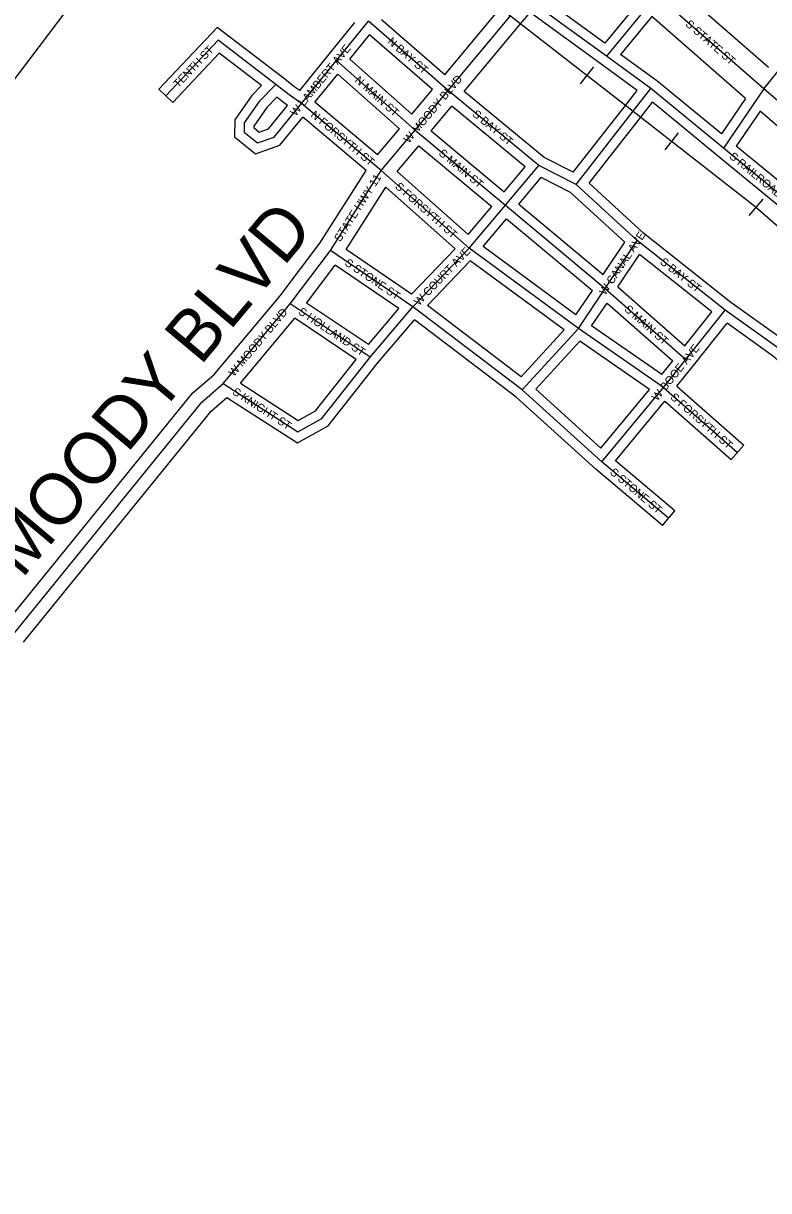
# Model space of a CAD drawing. Extents: x 457167 to 656239, y 1787309 to 1969297.
# Drawn here: x 572436 to 574765, y 1861886 to 1865532 of the extents above; entities that cross this region are included whole.
import ezdxf

# ---------------------------------------------------------------- set-up
doc = ezdxf.new("R2010")
doc.units = 0
for name, color, linetype in [('Level 13', 7, 'Continuous'), ('Level 14', 7, 'Continuous'), ('Level 22', 7, 'Continuous'), ('Level 23', 7, 'Continuous'), ('Level 28', 7, 'Continuous'), ('Level 31', 7, 'Continuous'), ('Level 32', 7, 'Continuous'), ('Level 34', 7, 'Continuous'), ('Level 37', 7, 'Continuous'), ('Level 5', 7, 'Continuous')]:
    doc.layers.add(name, color=color, linetype=linetype)

msp = doc.modelspace()

# ---------------------------------------------------------------- linework, layer by layer
at = {"layer": 'Level 13'}
for p, q in [((574749.529, 1865328.078), (574414.431, 1865620.446)), ((574980.131, 1865127.213), (574749.529, 1865328.078))]:
    msp.add_line(p, q, dxfattribs=at)
at = {"layer": 'Level 14'}
for p, q in [((574764.514, 1865394.632), (574474.709, 1865647.482)), ((574692.694, 1865298.037), (574399.06, 1865554.228)), ((574922.197, 1865098.104), (574738.241, 1865258.338))]:
    msp.add_line(p, q, dxfattribs=at)
at = {"layer": 'Level 22'}
for p, q in [((573763.297, 1865322.247), (573958.257, 1865556.36)), ((573660.232, 1865198.841), (573763.297, 1865322.247)), ((573554.296, 1865072.531), (573660.232, 1865198.841)), ((573395.258, 1864823.067), (573554.296, 1865072.531)), ((573269.817, 1864656.439), (573395.258, 1864823.067)), ((573060.81, 1864407.089), (573269.817, 1864656.439))]:
    msp.add_line(p, q, dxfattribs=at)
msp.add_lwpolyline([(572405.052, 1863624.201), (572993.849, 1864349.057), (573060.81, 1864407.089)], dxfattribs=at)
at = {"layer": 'Level 23'}
for p, q in [((573752.336, 1865371.591), (573927.52, 1865581.956)), ((573988.972, 1865530.734), (574018.954, 1865566.669)), ((573813.321, 1865319.806), (573988.996, 1865530.762)), ((573649.547, 1865248.448), (573713.9, 1865325.501)), ((573710.193, 1865196.258), (573774.892, 1865273.726)), ((573542.936, 1865121.231), (573611.024, 1865202.413)), ((573603.571, 1865069.032), (573671.684, 1865150.245)), ((573362.366, 1864845.881), (573507.128, 1865072.951)), ((573444.464, 1864825.838), (573568.319, 1865020.113)), ((573238.491, 1864681.332), (573362.366, 1864845.881)), ((573321.187, 1864658.166), (573410.286, 1864776.521)), ((573032.204, 1864435.227), (573238.49, 1864681.331)), ((573114.074, 1864408.362), (573283.875, 1864610.94))]:
    msp.add_line(p, q, dxfattribs=at)
for points in [[(572374.091, 1863649.528), (572965.007, 1864376.994), (573032.205, 1864435.227)], [(572436.1, 1863598.981), (573022.691, 1864321.121), (573072.175, 1864364.005)]]:
    msp.add_lwpolyline(points, dxfattribs=at)
at = {"layer": 'Level 31'}
for p, q in [((574258.393, 1865429.518), (574005.801, 1865613.345)), ((574414.431, 1865620.446), (574258.393, 1865429.518)), ((573414.719, 1865416.837), (573513.964, 1865539.526)), ((573763.297, 1865322.247), (573513.964, 1865539.526)), ((574749.529, 1865328.078), (574905.252, 1865521.918)), ((574396.923, 1865328.851), (574258.393, 1865429.518)), ((573304.945, 1865281.81), (573414.719, 1865416.837)), ((573660.232, 1865198.841), (573414.719, 1865416.837)), ((574046.33, 1865088.17), (573763.297, 1865322.247)), ((574341.075, 1865257.701), (574396.923, 1865328.851)), ((574623.101, 1865142.901), (574396.923, 1865328.851)), ((574749.529, 1865328.078), (574623.101, 1865142.901)), ((573554.296, 1865072.531), (573304.945, 1865281.81)), ((574162.676, 1865029.368), (574341.075, 1865257.701)), ((573660.232, 1865198.841), (573941.991, 1864964.037)), ((574854.362, 1864952.58), (574623.101, 1865142.901)), ((573828.72, 1864830.107), (573554.296, 1865072.531)), ((573941.991, 1864964.037), (574046.33, 1865088.17)), ((574162.676, 1865029.368), (574046.33, 1865088.17)), ((574354.188, 1864853.676), (574162.676, 1865029.368)), ((573828.72, 1864830.107), (573941.991, 1864964.037)), ((573941.991, 1864964.037), (574253.93, 1864703.716)), ((574253.93, 1864703.716), (574354.188, 1864853.676)), ((574628.673, 1864636.349), (574354.188, 1864853.676)), ((573653.28, 1864647.224), (573395.258, 1864823.067)), ((573653.28, 1864647.224), (573828.72, 1864830.107)), ((574169.957, 1864579.174), (573828.72, 1864830.107)), ((574169.957, 1864579.174), (574253.93, 1864703.716)), ((574253.93, 1864703.716), (574506.129, 1864482.073)), ((573519.586, 1864489.34), (573269.817, 1864656.439)), ((573519.586, 1864489.34), (573653.28, 1864647.224)), ((573994.501, 1864387.926), (573653.28, 1864647.224)), ((574506.129, 1864482.073), (574628.673, 1864636.349)), ((573994.501, 1864387.926), (574169.957, 1864579.174)), ((574436.241, 1864394.955), (574169.957, 1864579.174)), ((574436.241, 1864394.955), (574506.129, 1864482.073)), ((573060.81, 1864407.089), (573293.749, 1864256.39)), ((574243.826, 1864162.288), (573994.501, 1864387.926)), ((574243.826, 1864162.288), (574436.241, 1864394.955)), ((574436.241, 1864394.955), (574667.161, 1864191.905)), ((574451.893, 1863986.561), (574243.826, 1864162.288))]:
    msp.add_line(p, q, dxfattribs=at)
for points in [[(573224.881, 1865341.261), (573045.068, 1865479.479), (572881.105, 1865306.028)], [(573224.881, 1865341.261), (573173.208, 1865288.285), (573126.277, 1865221.117), (573126.213, 1865192.391), (573167.191, 1865158.846), (573219.741, 1865177.273), (573304.945, 1865281.81)], [(573304.945, 1865281.81), (573266.816, 1865309.167), (573224.881, 1865341.261)], [(575099.034, 1864197.144), (575044.451, 1864268.536), (574803.432, 1864510.877), (574628.673, 1864636.349)], [(573293.749, 1864256.39), (573368.947, 1864298.04), (573519.586, 1864489.34)]]:
    msp.add_lwpolyline(points, dxfattribs=at)
at = {"layer": 'Level 32'}
for p, q in [((574253.113, 1865470.465), (574058.652, 1865611.986)), ((574351.262, 1865590.559), (574253.113, 1865470.465)), ((573752.336, 1865371.591), (573555.206, 1865543.378)), ((574240.741, 1865405.261), (574018.954, 1865566.669)), ((574399.06, 1865554.228), (574301.717, 1865435.12)), ((573391.395, 1865435.705), (573471.368, 1865534.568)), ((573456.065, 1865420.246), (573517.716, 1865496.461)), ((573713.9, 1865325.5), (573517.716, 1865496.461)), ((573299.485, 1865322.651), (573391.441, 1865435.761)), ((574415.285, 1865352.593), (574301.718, 1865435.12)), ((573649.547, 1865248.448), (573456.065, 1865420.246)), ((574354.101, 1865322.882), (574240.757, 1865405.248)), ((573346.856, 1865285.801), (573418.231, 1865373.598)), ((573611.024, 1865202.413), (573418.231, 1865373.598)), ((572902.906, 1865285.419), (572859.304, 1865326.637)), ((574062.861, 1865113.428), (573813.321, 1865319.806)), ((574317.477, 1865276.225), (574354.101, 1865322.883)), ((574616.819, 1865186.904), (574415.284, 1865352.593)), ((573542.937, 1865121.231), (573346.855, 1865285.801)), ((574364.674, 1865239.177), (574401.575, 1865286.188)), ((574604.049, 1865119.727), (574401.576, 1865286.188)), ((574692.694, 1865298.038), (574616.819, 1865186.904)), ((574003.907, 1865084.323), (573774.892, 1865273.726)), ((574154.211, 1865067.261), (574317.436, 1865276.171)), ((574738.241, 1865258.338), (574663.344, 1865148.636)), ((573507.128, 1865072.951), (573308.972, 1865239.263)), ((574203.381, 1865032.738), (574364.716, 1865239.231)), ((573710.193, 1865196.258), (573938.249, 1865006.208)), ((573671.684, 1865150.245), (573899.571, 1864960.336)), ((574848.719, 1864996.077), (574663.343, 1865148.636)), ((574154.211, 1865067.261), (574062.861, 1865113.428)), ((574835.786, 1864929.014), (574604.037, 1865119.737)), ((573825.609, 1864872.885), (573603.571, 1865069.032)), ((573938.249, 1865006.209), (574003.907, 1865084.323)), ((573984.329, 1864967.78), (574054.006, 1865050.675)), ((574145.448, 1865004.461), (574054.006, 1865050.675)), ((574373.666, 1864876.519), (574203.381, 1865032.737)), ((573785.431, 1864828.317), (573568.319, 1865020.113)), ((574314.95, 1864848.961), (574145.448, 1865004.461)), ((573825.609, 1864872.885), (573899.571, 1864960.336)), ((573984.329, 1864967.78), (574247.536, 1864748.127)), ((573872.363, 1864835.252), (573945.652, 1864921.907)), ((573945.652, 1864921.906), (574213.917, 1864698.032)), ((574247.536, 1864748.126), (574314.949, 1864848.96)), ((574646.744, 1864660.307), (574373.666, 1864876.519)), ((573649.201, 1864686.308), (573444.464, 1864825.838)), ((573649.201, 1864686.308), (573785.432, 1864828.316)), ((574162.555, 1864621.856), (573872.363, 1864835.252)), ((574293.482, 1864708.896), (574361.058, 1864809.971)), ((574586.493, 1864631.48), (574361.058, 1864809.971)), ((573608.861, 1864641.19), (573410.286, 1864776.521)), ((573698.231, 1864650.745), (573832.15, 1864790.346)), ((574125.246, 1864574.815), (573832.151, 1864790.345)), ((574293.482, 1864708.896), (574502.25, 1864525.421)), ((574162.556, 1864621.856), (574213.917, 1864698.033)), ((573514.003, 1864529.171), (573321.188, 1864658.167)), ((573514.003, 1864529.171), (573608.861, 1864641.191)), ((573990.881, 1864428.356), (573698.231, 1864650.745)), ((574211.405, 1864586.98), (574259.741, 1864658.668)), ((574259.741, 1864658.669), (574464.781, 1864478.472)), ((574502.249, 1864525.421), (574586.493, 1864631.48)), ((573475.961, 1864482.43), (573283.875, 1864610.939)), ((573542.826, 1864470.359), (573657.786, 1864606.119)), ((573975.326, 1864364.819), (573657.786, 1864606.12)), ((574529.621, 1864463.413), (574634.39, 1864595.311)), ((573990.881, 1864428.357), (574125.246, 1864574.815)), ((574430.328, 1864435.526), (574211.406, 1864586.98)), ((574037.028, 1864389.901), (574174.391, 1864539.627)), ((574392.289, 1864388.881), (574174.391, 1864539.627)), ((574430.328, 1864435.526), (574464.781, 1864478.471)), ((574477.586, 1864398.548), (574529.531, 1864463.3)), ((573114.073, 1864408.361), (573294.946, 1864291.346)), ((574240.7, 1864205.58), (574037.027, 1864389.901)), ((574240.7, 1864205.58), (574392.289, 1864388.881)), ((574477.586, 1864398.548), (574686.972, 1864214.434)), ((573072.175, 1864364.005), (573292.553, 1864221.431)), ((574224.077, 1864139.699), (573975.326, 1864364.819)), ((574285.869, 1864166.05), (574439.654, 1864352.005)), ((574439.653, 1864352.005), (574647.351, 1864169.375)), ((574686.972, 1864214.434), (574647.351, 1864169.375)), ((574471.251, 1864009.481), (574285.868, 1864166.05)), ((574432.536, 1863963.64), (574224.078, 1864139.698)), ((574432.536, 1863963.64), (574471.251, 1864009.481))]:
    msp.add_line(p, q, dxfattribs=at)
for points in [[(573243.165, 1865365.046), (573041.875, 1865519.772), (572859.304, 1865326.637)], [(573179.838, 1865338.045), (573048.261, 1865439.185), (572902.906, 1865285.419)], [(573299.485, 1865322.651), (573284.681, 1865333.273), (573243.114, 1865365.085)], [(573179.838, 1865338.045), (573150.021, 1865307.477), (573096.297, 1865230.59), (573096.181, 1865178.205), (573161.222, 1865124.961), (573237.652, 1865151.762), (573308.971, 1865239.263)], [(573227.779, 1865301.264), (573196.396, 1865269.092), (573156.257, 1865211.646), (573156.246, 1865206.576), (573173.16, 1865192.731), (573201.831, 1865202.784), (573261.535, 1865276.032)], [(573261.534, 1865276.032), (573248.951, 1865285.061), (573227.779, 1865301.264)], [(575122.866, 1864215.366), (575067.099, 1864288.307), (574822.95, 1864533.796), (574646.744, 1864660.307)], [(575075.201, 1864178.923), (575021.804, 1864248.764), (574783.915, 1864487.958), (574634.39, 1864595.311)], [(573294.946, 1864291.346), (573349.12, 1864321.353), (573475.961, 1864482.43)], [(573292.553, 1864221.431), (573388.775, 1864274.727), (573542.826, 1864470.359)]]:
    msp.add_lwpolyline(points, dxfattribs=at)
at = {"layer": 'Level 37'}
for p, q in [((574176.929, 1865343.055), (574218.352, 1865396.151)), ((574440.939, 1865137.074), (574482.366, 1865190.167)), ((574703.305, 1864932.018), (574747.597, 1864982.745))]:
    msp.add_line(p, q, dxfattribs=at)
msp.add_lwpolyline([(573273.651, 1866090.601), (573428.678, 1865969.529), (573691.402, 1865764.584), (573958.257, 1865556.36), (574341.075, 1865257.701), (574721.038, 1864961.234), (575353.138, 1864409.317), (575530.051, 1864101.301), (575726.622, 1863757.97), (575798.575, 1863623.271), (576249.32, 1862781.218), (576484.184, 1862478.9), (576673.982, 1862234.134), (576674.025, 1862234.058)], dxfattribs=at)
at = {"layer": 'Level 5'}
msp.add_lwpolyline([(564454.324, 1858274.511), (564428.542, 1860642.117), (564453.682, 1860683.698), (564562.184, 1860725.05), (566171.938, 1860986.684), (571723.016, 1861081.395), (571718.311, 1864445.254), (573158.238, 1866349.691), (573016.914, 1866475.191), (572920.542, 1867617.586), (572945.981, 1867750.869), (573991.879, 1868964.67)], dxfattribs=at)

# ---------------------------------------------------------------- texts
at = {"layer": 'Level 28'}
msp.add_text('W MOODY BLVD', height=160, rotation=50.029533, dxfattribs=at).set_placement((572263.779, 1863594.991))
at = {"layer": 'Level 34'}
for s, rotation, p in [('S STATE ST', 318.895117, (574502.564, 1865526.964)), ('W LAMBERT AVE', 50.889103, (573287.275, 1865240.263)), ('N BAY ST', 318.929311, (573572.005, 1865472.366)), ('TENTH ST', 46.610236, (572920.242, 1865329.235)), ('N MAIN ST', 318.396672, (573469.473, 1865351.505)), ('W MOODY BLVD', 50.1322, (573640.5, 1865155.714)), ('N FORSYTH ST', 319.992814, (573331.84, 1865242.92)), ('S BAY ST', 320.407433, (573837.141, 1865244.956)), ('S MAIN ST', 320.193267, (573731.773, 1865122.951)), ('S RAILROAD ST', 320.545906, (574639.591, 1865113.143)), ('STATE HWY 11', 57.480964, (573425.887, 1864847.861)), ('S FORSYTH ST', 318.542072, (573595.423, 1865019.522)), ('W CANAL AVE', 56.234142, (574253.795, 1864681.023)), ('W COURT AVE', 46.189572, (573671.853, 1864648.53)), ('S STONE ST', 325.724653, (573437.979, 1864778.828)), ('S BAY ST', 321.62835, (574422.926, 1864783.309)), ('W MOODY BLVD', 50.029533, (573093.861, 1864427.061)), ('S HOLLAND ST', 326.216108, (573292.725, 1864626.076)), ('S MAIN ST', 318.688928, (574311.805, 1864636.213)), ('W BOOE AVE', 51.262675, (574416.784, 1864350.724)), ('S KNIGHT ST', 327.098433, (573086.794, 1864375.392)), ('S FORSYTH ST', 318.673889, (574455.461, 1864361.412)), ('S STONE ST', 319.815611, (574266.525, 1864126.757))]:
    msp.add_text(s, height=25, rotation=rotation, dxfattribs=at).set_placement(p)

doc.saveas('drawing.dxf')
